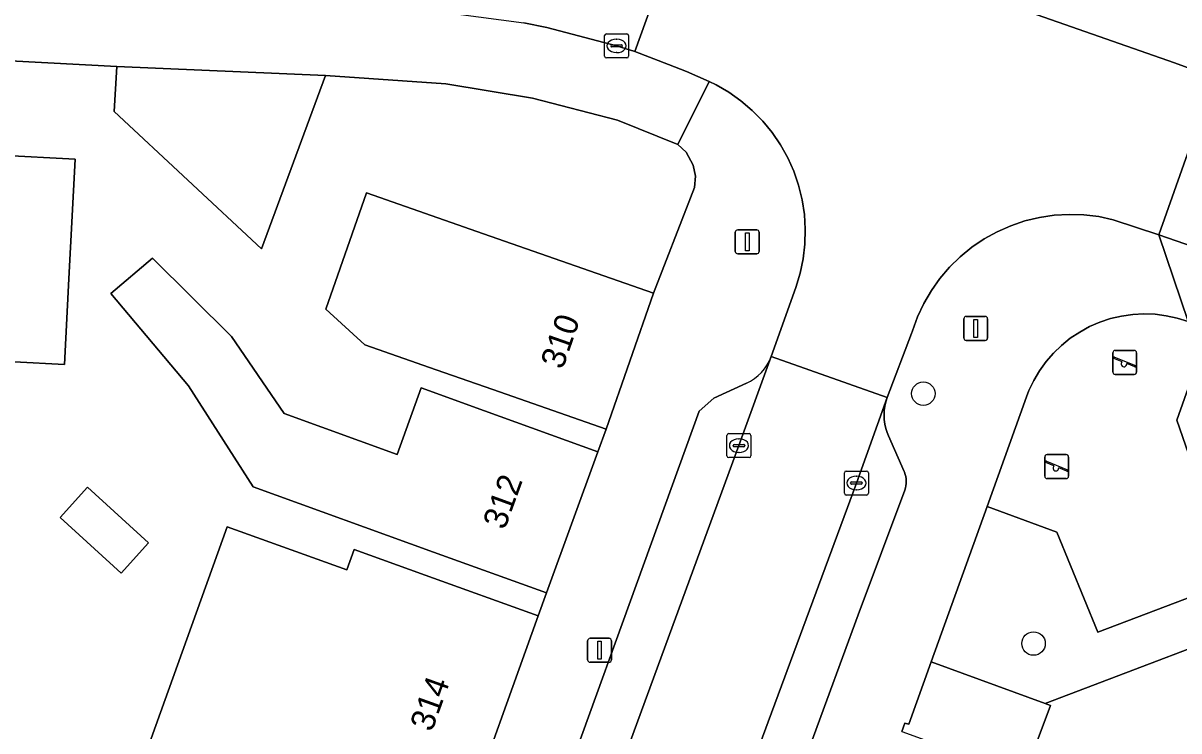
# Model space of a CAD drawing. Extents: x 161248 to 161848, y 384871 to 385383.
# Drawn here: x 161709.65 to 161757.8, y 385284.14 to 385313.62 of the extents above; entities that cross this region are included whole.
import ezdxf

# ---------------------------------------------------------------- set-up
doc = ezdxf.new("R2010")
doc.units = 0
for name, color, linetype in [('IMGEO_Boom', 7, 'Continuous'), ('IMGEO_Erf', 7, 'Continuous'), ('IMGEO_Groenvoorziening', 7, 'Continuous'), ('IMGEO_Kolk', 7, 'Continuous'), ('IMGEO_Lichtmast', 7, 'Continuous'), ('IMGEO_Muur', 7, 'Continuous'), ('IMGEO_Pand', 7, 'Continuous'), ('IMGEO_Pand_nummerreeks', 7, 'Continuous'), ('IMGEO_Parkeervlak_open', 7, 'Continuous'), ('IMGEO_Rijbaan_lokaal_open', 7, 'Continuous'), ('IMGEO_Speelvoorziening', 7, 'Continuous'), ('IMGEO_Terreindeel_zand', 7, 'Continuous'), ('IMGEO_Voetpad_open', 7, 'Continuous')]:
    doc.layers.add(name, color=color, linetype=linetype)

msp = doc.modelspace()

# ---------------------------------------------------------------- linework, layer by layer
at = {"layer": 'IMGEO_Boom'}
for centre in [(161747.152, 385298.183), (161751.743, 385287.775)]:
    msp.add_circle(centre, 0.489, dxfattribs=at)
at = {"layer": 'IMGEO_Erf'}
for points in [[(161714.785, 385283.274), (161718.153, 385292.633), (161723.13, 385290.842), (161723.434, 385291.689), (161726.404, 385290.622), (161731.102, 385288.935), (161731.45, 385289.883), (161726.748, 385291.583), (161719.231, 385294.3), (161716.542, 385298.515), (161713.305, 385302.355), (161715.045, 385303.822), (161718.335, 385300.557), (161720.519, 385297.352), (161725.225, 385295.651), (161726.228, 385298.427), (161728.876, 385297.47), (161733.59, 385295.766), (161733.936, 385296.705), (161729.216, 385298.355), (161726.857, 385299.179), (161723.885, 385300.218), (161722.264, 385301.696), (161723.96, 385306.546), (161728.835, 385304.842), (161735.915, 385302.368), (161737.453, 385306.339), (161737.62, 385306.77), (161737.655, 385307.236), (161737.566, 385307.694), (161737.265, 385308.238), (161736.925, 385308.557), (161734.415, 385309.58), (161730.872, 385310.493), (161727.261, 385311.085), (161722.241, 385311.438), (161719.586, 385304.211), (161713.443, 385309.941), (161713.548, 385311.814), (161657.607, 385314.788)], [(161680.739, 385309.559), (161686.943, 385309.238), (161693.036, 385308.924), (161699.318, 385308.6), (161705.502, 385308.281), (161711.816, 385307.955), (161711.558, 385302.962), (161711.374, 385299.398), (161705.065, 385299.724), (161698.883, 385300.043), (161692.676, 385300.363), (161692.542, 385297.172), (161686.37, 385297.432), (161686.507, 385300.681), (161680.304, 385301.001)]]:
    msp.add_lwpolyline(points, dxfattribs=at)
msp.add_lwpolyline([(161712.336, 385294.283), (161714.879, 385291.964), (161713.733, 385290.708), (161711.19, 385293.027)], close=True, dxfattribs=at)
at = {"layer": 'IMGEO_Groenvoorziening'}
msp.add_lwpolyline([(161752.23, 385285.272), (161762.593, 385289.215), (161765.921, 385298.439), (161760.193, 385300.475), (161758.324, 385295.322), (161760.06, 385290.391), (161754.424, 385288.246), (161752.714, 385292.416), (161749.806, 385293.483), (161747.477, 385287.006)], close=True, dxfattribs=at)
msp.add_lwpolyline([(161762.593, 385289.215), (161752.23, 385285.272), (161752.447, 385285.193), (161751.356, 385282.266), (161761.989, 385278.429)], dxfattribs=at)
at = {"layer": 'IMGEO_Kolk'}
for p, q in [((161733.872, 385312.243), (161733.872, 385313.095)), ((161733.947, 385313.169), (161734.799, 385313.169)), ((161734.36, 385312.949), (161734.385, 385312.949)), ((161734.873, 385313.095), (161734.873, 385312.243)), ((161734.131, 385312.663), (161734.131, 385312.675)), ((161734.569, 385312.626), (161734.171, 385312.626)), ((161734.174, 385312.712), (161734.572, 385312.712)), ((161734.383, 385312.389), (161734.358, 385312.389)), ((161734.615, 385312.675), (161734.615, 385312.663)), ((161734.799, 385312.169), (161733.947, 385312.169)), ((161738.97, 385295.591), (161738.97, 385296.443)), ((161739.045, 385296.517), (161739.897, 385296.517)), ((161739.971, 385296.443), (161739.971, 385295.591)), ((161739.229, 385296.011), (161739.229, 385296.023)), ((161739.667, 385295.974), (161739.269, 385295.974)), ((161739.272, 385296.06), (161739.67, 385296.06)), ((161739.458, 385296.297), (161739.483, 385296.297)), ((161739.713, 385296.023), (161739.713, 385296.011)), ((161739.897, 385295.517), (161739.045, 385295.517)), ((161739.481, 385295.737), (161739.456, 385295.737)), ((161743.938, 385294.96), (161744.79, 385294.96)), ((161743.863, 385294.034), (161743.863, 385294.886)), ((161744.122, 385294.454), (161744.122, 385294.466)), ((161744.165, 385294.503), (161744.563, 385294.503)), ((161744.351, 385294.74), (161744.376, 385294.74)), ((161744.606, 385294.466), (161744.606, 385294.454)), ((161744.864, 385294.886), (161744.864, 385294.034)), ((161744.56, 385294.417), (161744.162, 385294.417)), ((161744.374, 385294.18), (161744.349, 385294.18)), ((161744.79, 385293.96), (161743.938, 385293.96))]:
    msp.add_line(p, q, dxfattribs=at)
for points in [[(161733.872, 385312.243), (161733.872, 385313.095)], [(161733.947, 385313.169), (161734.799, 385313.169)], [(161734.873, 385313.095), (161734.873, 385312.243)], [(161734.799, 385312.169), (161733.947, 385312.169)], [(161738.97, 385295.591), (161738.97, 385296.443)], [(161739.045, 385296.517), (161739.897, 385296.517)], [(161739.971, 385296.443), (161739.971, 385295.591)], [(161739.897, 385295.517), (161739.045, 385295.517)], [(161743.938, 385294.96), (161744.79, 385294.96)], [(161743.863, 385294.034), (161743.863, 385294.886)], [(161744.864, 385294.886), (161744.864, 385294.034)], [(161744.79, 385293.96), (161743.938, 385293.96)]]:
    msp.add_lwpolyline(points, dxfattribs=at)
for centre, radius, start, end in [((161733.949, 385313.093), 0.0765, 91.552, 178.448), ((161733.949, 385313.093), 0.0765, 91.552, 178.448), ((161734.797, 385313.093), 0.0765, 1.552, 88.448), ((161734.797, 385313.093), 0.0765, 1.552, 88.448), ((161734.171, 385312.672), 0.0403, 85.8775, 175.7526), ((161734.168, 385312.662), 0.0366, 178.938, 274.7102), ((161734.572, 385312.669), 0.043, 264.8664, 352.4533), ((161734.576, 385312.674), 0.0386, 1.7309, 96.639), ((161733.949, 385312.245), 0.0765, 181.552, 268.448), ((161733.949, 385312.245), 0.0765, 181.552, 268.448), ((161734.797, 385312.245), 0.0765, 271.552, 358.448), ((161734.797, 385312.245), 0.0765, 271.552, 358.448), ((161739.047, 385296.441), 0.0765, 91.552, 178.448), ((161739.047, 385296.441), 0.0765, 91.552, 178.448), ((161739.895, 385296.441), 0.0765, 1.552, 88.448), ((161739.895, 385296.441), 0.0765, 1.552, 88.448), ((161739.269, 385296.02), 0.0403, 85.8775, 175.7526), ((161739.266, 385296.01), 0.0366, 178.938, 274.7102), ((161739.67, 385296.017), 0.043, 264.8664, 352.4533), ((161739.674, 385296.022), 0.0386, 1.7309, 96.639), ((161739.047, 385295.593), 0.0765, 181.552, 268.448), ((161739.047, 385295.593), 0.0765, 181.552, 268.448), ((161739.895, 385295.593), 0.0765, 271.552, 358.448), ((161739.895, 385295.593), 0.0765, 271.552, 358.448), ((161743.94, 385294.884), 0.0765, 91.552, 178.448), ((161743.94, 385294.884), 0.0765, 91.552, 178.448), ((161744.788, 385294.884), 0.0765, 1.552, 88.448), ((161744.788, 385294.884), 0.0765, 1.552, 88.448), ((161744.162, 385294.463), 0.0403, 85.8775, 175.7526), ((161744.159, 385294.453), 0.0366, 178.938, 274.7102), ((161744.563, 385294.46), 0.043, 264.8664, 352.4533), ((161744.567, 385294.465), 0.0386, 1.7309, 96.639), ((161743.94, 385294.036), 0.0765, 181.552, 268.448), ((161743.94, 385294.036), 0.0765, 181.552, 268.448), ((161744.788, 385294.036), 0.0765, 271.552, 358.448), ((161744.788, 385294.036), 0.0765, 271.552, 358.448)]:
    msp.add_arc(centre, radius, start, end, dxfattribs=at)
for centre, major_axis, ratio, start_param, end_param in [((161734.359, 385312.669), (-0.387, 0.002), 0.722429, 4.712389, 7.853982), ((161734.384, 385312.669), (-0.39, 0.002), 0.717154, 1.570796, 4.712389), ((161739.457, 385296.017), (-0.387, 0.002), 0.722429, 4.712389, 7.853982), ((161739.482, 385296.017), (-0.39, 0.002), 0.717154, 1.570796, 4.712389), ((161744.35, 385294.46), (-0.387, 0.002), 0.722429, 4.712389, 7.853982), ((161744.375, 385294.46), (-0.39, 0.002), 0.717154, 1.570796, 4.712389)]:
    msp.add_ellipse(centre, major_axis=major_axis, ratio=ratio, start_param=start_param, end_param=end_param, dxfattribs=at)
at = {"layer": 'IMGEO_Lichtmast'}
for p, q in [((161739.319, 385304.106), (161739.319, 385304.906)), ((161739.319, 385304.906), (161739.319, 385304.106)), ((161739.419, 385305.006), (161740.209, 385305.006)), ((161740.209, 385305.006), (161739.419, 385305.006)), ((161740.309, 385304.906), (161740.309, 385304.106)), ((161740.309, 385304.106), (161740.309, 385304.906)), ((161740.209, 385304.006), (161739.419, 385304.006)), ((161739.419, 385304.006), (161740.209, 385304.006)), ((161748.839, 385300.5), (161748.839, 385301.3)), ((161748.839, 385301.3), (161748.839, 385300.5)), ((161748.939, 385301.4), (161749.729, 385301.4)), ((161749.729, 385301.4), (161748.939, 385301.4)), ((161749.829, 385301.3), (161749.829, 385300.5)), ((161749.829, 385300.5), (161749.829, 385301.3)), ((161749.729, 385300.4), (161748.939, 385300.4)), ((161748.939, 385300.4), (161749.729, 385300.4)), ((161733.167, 385287.092), (161733.167, 385287.892)), ((161733.167, 385287.892), (161733.167, 385287.092)), ((161733.267, 385287.992), (161734.057, 385287.992)), ((161734.057, 385287.992), (161733.267, 385287.992)), ((161734.157, 385287.892), (161734.157, 385287.092)), ((161734.157, 385287.092), (161734.157, 385287.892)), ((161734.057, 385286.992), (161733.267, 385286.992)), ((161733.267, 385286.992), (161734.057, 385286.992))]:
    msp.add_line(p, q, dxfattribs=at)
for points in [[(161739.739, 385304.881), (161739.889, 385304.881), (161739.889, 385304.131), (161739.739, 385304.131), (161739.739, 385304.881)], [(161749.259, 385301.275), (161749.409, 385301.275), (161749.409, 385300.525), (161749.259, 385300.525), (161749.259, 385301.275)], [(161733.587, 385287.867), (161733.737, 385287.867), (161733.737, 385287.117), (161733.587, 385287.117), (161733.587, 385287.867)]]:
    msp.add_lwpolyline(points, dxfattribs=at)
for centre, start, end in [((161739.419, 385304.906), 90, 180), ((161739.419, 385304.906), 90, 180), ((161740.209, 385304.906), 0, 90), ((161740.209, 385304.906), 360, 90), ((161739.419, 385304.106), 180, 270), ((161739.419, 385304.106), 180, 270), ((161740.209, 385304.106), 270, 0), ((161740.209, 385304.106), 270, 0), ((161748.939, 385301.3), 90, 180), ((161748.939, 385301.3), 90, 180), ((161749.729, 385301.3), 0, 90), ((161749.729, 385301.3), 360, 90), ((161748.939, 385300.5), 180, 270), ((161748.939, 385300.5), 180, 270), ((161749.729, 385300.5), 270, 0), ((161749.729, 385300.5), 270, 0), ((161733.267, 385287.892), 90, 180), ((161733.267, 385287.892), 90, 180), ((161734.057, 385287.892), 0, 90), ((161734.057, 385287.892), 360, 90), ((161733.267, 385287.092), 180, 270), ((161733.267, 385287.092), 180, 270), ((161734.057, 385287.092), 270, 0), ((161734.057, 385287.092), 270, 0)]:
    msp.add_arc(centre, 0.1, start, end, dxfattribs=at)
at = {"layer": 'IMGEO_Muur'}
for points in [[(161722.241, 385311.438), (161727.261, 385311.085), (161730.872, 385310.493), (161734.415, 385309.58), (161736.925, 385308.557), (161737.265, 385308.238), (161737.566, 385307.694), (161737.655, 385307.236), (161737.62, 385306.77), (161737.453, 385306.339)], [(161737.453, 385306.339), (161735.915, 385302.368)]]:
    msp.add_lwpolyline(points, dxfattribs=at)
at = {"layer": 'IMGEO_Pand'}
for points in [[(161713.548, 385311.814), (161713.443, 385309.941), (161719.586, 385304.211), (161722.241, 385311.438)], [(161705.065, 385299.724), (161711.374, 385299.398), (161711.558, 385302.962), (161711.816, 385307.955), (161705.502, 385308.281)], [(161735.915, 385302.368), (161728.835, 385304.842), (161723.96, 385306.546), (161722.264, 385301.696), (161723.885, 385300.218), (161726.857, 385299.179), (161729.216, 385298.355), (161733.936, 385296.705)], [(161733.59, 385295.766), (161728.876, 385297.47), (161726.228, 385298.427), (161725.225, 385295.651), (161720.519, 385297.352), (161718.335, 385300.557), (161715.045, 385303.822), (161713.305, 385302.355), (161716.542, 385298.515), (161719.231, 385294.3), (161726.748, 385291.583), (161731.45, 385289.883)], [(161714.879, 385291.964), (161712.336, 385294.283), (161711.19, 385293.027), (161713.733, 385290.708)], [(161723.13, 385290.842), (161718.153, 385292.633), (161714.785, 385283.274), (161724.834, 385279.657), (161725.261, 385280.843), (161727.867, 385279.905), (161731.102, 385288.935), (161726.404, 385290.622), (161723.434, 385291.689)]]:
    msp.add_lwpolyline(points, close=True, dxfattribs=at)
at = {"layer": 'IMGEO_Parkeervlak_open'}
for points in [[(161676.761, 385117.516), (161678.025, 385121.29), (161684.5, 385140.421), (161690.517, 385158.313), (161697.189, 385177.941), (161703.571, 385196.929), (161706.035, 385204.164), (161709.434, 385213.92), (161709.972, 385215.524), (161712.682, 385222.889), (161713.651, 385225.556), (161720.449, 385244.037), (161722.626, 385250), (161726.678, 385261.096), (161733.029, 385278.466), (161739.471, 385296.017), (161740.815, 385299.728)], [(161739.782, 385298.62), (161738.417, 385297.998), (161737.81, 385297.45), (161730.055, 385276.02), (161728.45, 385271.788), (161724.343, 385260.467), (161723.07, 385256.974), (161720.533, 385250), (161718.722, 385245.02), (161706.349, 385211.281), (161704.317, 385205.403), (161700.995, 385195.418), (161699.788, 385191.873), (161699.123, 385189.971), (161697.7, 385185.702), (161681.519, 385137.762), (161680.062, 385133.527), (161675.862, 385121.175)], [(161730.136, 385250), (161743.136, 385285.411), (161744.434, 385288.964), (161746.376, 385294.166), (161746.403, 385294.257), (161746.423, 385294.35), (161746.434, 385294.445), (161746.437, 385294.54), (161746.431, 385294.635), (161746.417, 385294.729), (161746.394, 385294.821), (161746.363, 385294.911), (161746.354, 385294.934), (161745.699, 385296.428), (161745.646, 385296.558), (161745.588, 385296.735), (161745.547, 385296.917), (161745.523, 385297.102), (161745.515, 385297.289), (161745.523, 385297.475), (161745.549, 385297.66), (161745.59, 385297.842), (161745.648, 385298.019), (161744.364, 385294.46), (161737.703, 385276.445)]]:
    msp.add_lwpolyline(points, dxfattribs=at)
msp.add_arc((161738.978, 385300.405), 1.958, 294.2425, 339.77, dxfattribs=at)
at = {"layer": 'IMGEO_Rijbaan_lokaal_open'}
for points in [[(161727.107, 385321.198), (161721.855, 385321.499), (161692.318, 385323.006), (161691.971, 385316.06), (161717.671, 385314.779), (161720.287, 385314.65), (161721.935, 385314.567), (161724.841, 385314.378), (161730.509, 385313.623), (161731.466, 385313.432), (161734.373, 385312.669), (161735.132, 385312.431), (161737.495, 385318.967), (161736.151, 385319.402)], [(161737.495, 385318.967), (161735.132, 385312.431), (161736.53, 385311.893), (161737.282, 385311.598), (161738.226, 385311.187), (161738.516, 385311.045), (161739.05, 385310.735), (161739.555, 385310.378), (161740.027, 385309.978), (161740.46, 385309.538), (161740.853, 385309.06), (161741.201, 385308.55), (161741.502, 385308.01), (161741.754, 385307.445), (161741.955, 385306.86), (161742.102, 385306.26), (161742.195, 385305.649), (161742.233, 385305.032), (161742.216, 385304.414), (161742.144, 385303.8), (161742.017, 385303.195), (161741.837, 385302.604), (161740.815, 385299.728), (161745.648, 385298.019), (161746.664, 385300.687), (161746.696, 385300.793), (161746.909, 385301.376), (161747.172, 385301.938), (161747.485, 385302.474), (161747.844, 385302.98), (161748.247, 385303.452), (161748.691, 385303.886), (161749.172, 385304.278), (161749.686, 385304.626), (161750.229, 385304.927), (161750.796, 385305.178), (161751.384, 385305.377), (161751.987, 385305.523), (161752.601, 385305.615), (161753.22, 385305.651), (161753.841, 385305.632), (161754.457, 385305.558), (161755.064, 385305.429), (161756.96, 385304.791), (161759.283, 385311.353), (161757.612, 385311.967), (161739.3, 385318.374)], [(161759.283, 385311.353), (161756.96, 385304.791), (161759.086, 385304.057)]]:
    msp.add_lwpolyline(points, dxfattribs=at)
msp.add_lwpolyline([(161739.471, 385296.017), (161733.029, 385278.466), (161726.678, 385261.096), (161722.626, 385250), (161720.449, 385244.037), (161713.651, 385225.556), (161712.682, 385222.889), (161717.492, 385221.114), (161718.388, 385223.638), (161725.198, 385242.289), (161728.022, 385250), (161731.46, 385259.388), (161737.703, 385276.445), (161744.364, 385294.46), (161745.648, 385298.019), (161740.815, 385299.728)], close=True, dxfattribs=at)
at = {"layer": 'IMGEO_Speelvoorziening'}
for p, q in [((161755.046, 385299.083), (161755.046, 385299.883)), ((161755.046, 385299.883), (161755.046, 385299.083)), ((161755.146, 385299.983), (161755.936, 385299.983)), ((161755.936, 385299.983), (161755.146, 385299.983)), ((161756.036, 385299.883), (161756.036, 385299.083)), ((161756.036, 385299.083), (161756.036, 385299.883)), ((161755.429, 385299.511), (161755.09, 385299.648)), ((161755.115, 385299.708), (161755.991, 385299.355)), ((161755.967, 385299.295), (161755.627, 385299.432)), ((161755.936, 385298.983), (161755.146, 385298.983)), ((161755.146, 385298.983), (161755.936, 385298.983)), ((161752.21, 385294.744), (161752.21, 385295.544)), ((161752.21, 385295.544), (161752.21, 385294.744)), ((161752.31, 385295.644), (161753.1, 385295.644)), ((161753.1, 385295.644), (161752.31, 385295.644)), ((161753.2, 385295.544), (161753.2, 385294.744)), ((161753.2, 385294.744), (161753.2, 385295.544)), ((161752.593, 385295.172), (161752.254, 385295.309)), ((161752.279, 385295.369), (161753.155, 385295.016)), ((161753.131, 385294.956), (161752.791, 385295.093)), ((161753.1, 385294.644), (161752.31, 385294.644)), ((161752.31, 385294.644), (161753.1, 385294.644))]:
    msp.add_line(p, q, dxfattribs=at)
for centre, radius, start, end in [((161755.146, 385299.883), 0.1, 90, 180), ((161755.146, 385299.883), 0.1, 90, 180), ((161755.936, 385299.883), 0.1, 0, 90), ((161755.936, 385299.883), 0.1, 360, 90), ((161755.103, 385299.678), 0.0327, 68.078, 248.078), ((161755.508, 385299.421), 0.12, 130.9928, 5.1632), ((161755.979, 385299.325), 0.0327, 248.078, 68.078), ((161755.146, 385299.083), 0.1, 180, 270), ((161755.146, 385299.083), 0.1, 180, 270), ((161755.936, 385299.083), 0.1, 270, 0), ((161755.936, 385299.083), 0.1, 270, 0), ((161752.31, 385295.544), 0.1, 90, 180), ((161752.31, 385295.544), 0.1, 90, 180), ((161753.1, 385295.544), 0.1, 0, 90), ((161753.1, 385295.544), 0.1, 360, 90), ((161752.267, 385295.339), 0.0327, 68.078, 248.078), ((161752.672, 385295.082), 0.12, 130.9928, 5.1632), ((161753.143, 385294.986), 0.0327, 248.078, 68.078), ((161752.31, 385294.744), 0.1, 180, 270), ((161752.31, 385294.744), 0.1, 180, 270), ((161753.1, 385294.744), 0.1, 270, 0), ((161753.1, 385294.744), 0.1, 270, 0)]:
    msp.add_arc(centre, radius, start, end, dxfattribs=at)
at = {"layer": 'IMGEO_Terreindeel_zand'}
for points in [[(161758.179, 385301.186), (161757.732, 385301.327), (161757.274, 385301.428), (161756.809, 385301.488), (161756.34, 385301.505), (161755.872, 385301.481), (161755.408, 385301.415), (161754.951, 385301.308), (161754.506, 385301.161), (161754.076, 385300.974), (161753.664, 385300.75), (161753.274, 385300.489), (161752.909, 385300.195), (161752.572, 385299.87), (161752.264, 385299.515), (161751.99, 385299.135), (161751.751, 385298.732), (161751.549, 385298.309), (161751.449, 385298.055), (161749.806, 385293.483), (161752.714, 385292.416), (161754.424, 385288.246), (161760.06, 385290.391)], [(161758.324, 385295.322), (161757.709, 385297.08), (161759.055, 385300.877)]]:
    msp.add_lwpolyline(points, dxfattribs=at)
at = {"layer": 'IMGEO_Voetpad_open'}
for points in [[(161736.151, 385319.402), (161737.495, 385318.967), (161739.3, 385318.374), (161757.612, 385311.967), (161759.283, 385311.353), (161761.622, 385310.562), (161765.379, 385309.235), (161771.298, 385307.168), (161776.197, 385305.434)], [(161657.607, 385314.788), (161713.548, 385311.814), (161722.241, 385311.438), (161727.261, 385311.085), (161730.872, 385310.493), (161734.415, 385309.58), (161736.925, 385308.557), (161738.226, 385311.187), (161737.282, 385311.598), (161736.53, 385311.893), (161735.132, 385312.431), (161734.373, 385312.669), (161731.466, 385313.432), (161730.509, 385313.623)], [(161740.815, 385299.728), (161741.837, 385302.604), (161742.017, 385303.195), (161742.144, 385303.8), (161742.216, 385304.414), (161742.233, 385305.032), (161742.195, 385305.649), (161742.102, 385306.26), (161741.955, 385306.86), (161741.754, 385307.445), (161741.502, 385308.01), (161741.201, 385308.55), (161740.853, 385309.06), (161740.46, 385309.538), (161740.027, 385309.978), (161739.555, 385310.378), (161739.05, 385310.735), (161738.516, 385311.045), (161738.226, 385311.187), (161736.925, 385308.557), (161737.265, 385308.238), (161737.566, 385307.694), (161737.655, 385307.236), (161737.62, 385306.77), (161737.453, 385306.339), (161735.915, 385302.368), (161733.936, 385296.705), (161733.59, 385295.766), (161731.45, 385289.883), (161731.102, 385288.935), (161727.867, 385279.905)], [(161746.257, 385284.108), (161746.382, 385284.454), (161746.546, 385284.416), (161747.477, 385287.006), (161749.806, 385293.483), (161751.449, 385298.055), (161751.549, 385298.309), (161751.751, 385298.732), (161751.99, 385299.135), (161752.264, 385299.515), (161752.572, 385299.87), (161752.909, 385300.195), (161753.274, 385300.489), (161753.664, 385300.75), (161754.076, 385300.974), (161754.506, 385301.161), (161754.951, 385301.308), (161755.408, 385301.415), (161755.872, 385301.481), (161756.34, 385301.505), (161756.809, 385301.488), (161757.274, 385301.428), (161757.732, 385301.327), (161758.179, 385301.186), (161756.96, 385304.791), (161755.064, 385305.429), (161754.457, 385305.558), (161753.841, 385305.632), (161753.22, 385305.651), (161752.601, 385305.615), (161751.987, 385305.523), (161751.384, 385305.377), (161750.796, 385305.178), (161750.229, 385304.927), (161749.686, 385304.626), (161749.172, 385304.278), (161748.691, 385303.886), (161748.247, 385303.452), (161747.844, 385302.98), (161747.485, 385302.474), (161747.172, 385301.938), (161746.909, 385301.376), (161746.696, 385300.793), (161746.664, 385300.687), (161745.648, 385298.019), (161745.59, 385297.842), (161745.549, 385297.66), (161745.523, 385297.475), (161745.515, 385297.289), (161745.523, 385297.102), (161745.547, 385296.917), (161745.588, 385296.735), (161745.646, 385296.558), (161745.699, 385296.428), (161746.354, 385294.934), (161746.363, 385294.911), (161746.394, 385294.821), (161746.417, 385294.729), (161746.431, 385294.635), (161746.437, 385294.54), (161746.434, 385294.445), (161746.423, 385294.35), (161746.403, 385294.257), (161746.376, 385294.166), (161744.434, 385288.964), (161743.136, 385285.411), (161730.136, 385250)], [(161759.086, 385304.057), (161756.96, 385304.791), (161758.179, 385301.186)], [(161675.862, 385121.175), (161680.062, 385133.527), (161681.519, 385137.762), (161697.7, 385185.702), (161699.123, 385189.971), (161699.788, 385191.873), (161700.995, 385195.418), (161704.317, 385205.403), (161706.349, 385211.281), (161718.722, 385245.02), (161720.533, 385250), (161723.07, 385256.974), (161724.343, 385260.467), (161728.45, 385271.788), (161730.055, 385276.02), (161737.81, 385297.45), (161738.417, 385297.998), (161739.782, 385298.62)]]:
    msp.add_lwpolyline(points, dxfattribs=at)
for points in [[(161759.055, 385300.877), (161757.709, 385297.08), (161758.324, 385295.322), (161760.193, 385300.475)], [(161751.356, 385282.266), (161752.447, 385285.193), (161752.23, 385285.272), (161747.477, 385287.006), (161746.546, 385284.416), (161746.382, 385284.454), (161746.257, 385284.108)]]:
    msp.add_lwpolyline(points, close=True, dxfattribs=at)
msp.add_arc((161738.978, 385300.405), 1.958, 294.2425, 339.77, dxfattribs=at)

# ---------------------------------------------------------------- texts
at = {"layer": 'IMGEO_Pand_nummerreeks'}
for s, rotation, p in [('310', 70.7375, (161732.124, 385299.156)), ('312', 70.0106, (161729.711, 385292.475)), ('314', 70.2899, (161726.679, 385284.061))]:
    msp.add_text(s, height=1, rotation=rotation, dxfattribs=at).set_placement(p)

doc.saveas('drawing.dxf')
